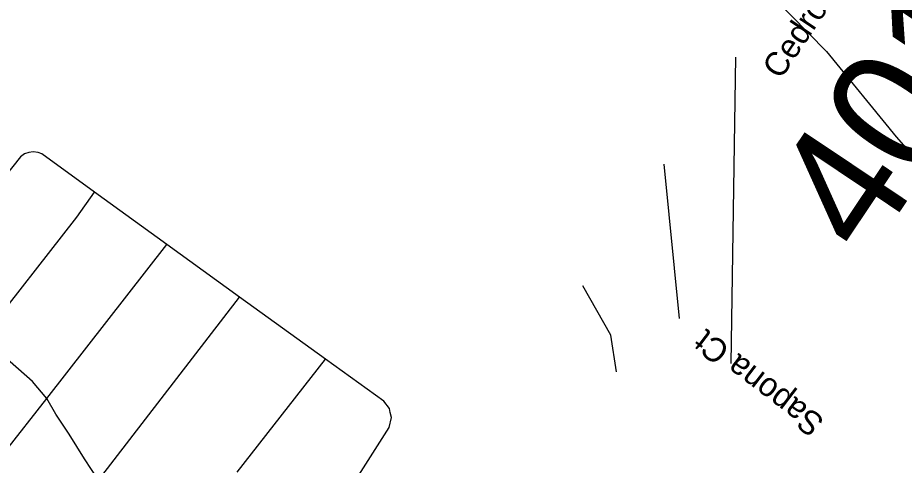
# Model space of a CAD drawing. Extents: x 1716282 to 1717158, y 799307 to 801078.
# Drawn here: x 1716763 to 1716814.2, y 800859.9 to 800885.7 of the extents above; entities that cross this region are included whole.
import ezdxf

# ---------------------------------------------------------------- set-up
doc = ezdxf.new("R2010")
doc.units = 0
for name, color, linetype in [('Exist Hydrographic Misc Water Feature', 7, 'Continuous'), ('Exist Road Non-System Structure Non-Sys NCDOT Number Label', 7, 'Continuous'), ('Exist Road Non-System Type 51', 7, 'Continuous'), ('Exist Road Non-System Type 51 Label', 7, 'Continuous'), ('Exist Road Primary Interstate Structure Cantilever Sign Number Label', 7, 'Continuous'), ('Old_Level_1', 7, 'Continuous')]:
    doc.layers.add(name, color=color, linetype=linetype)

msp = doc.modelspace()

# ---------------------------------------------------------------- linework, layer by layer
at = {"layer": 'Exist Hydrographic Misc Water Feature'}
msp.add_lwpolyline([(1716797.587, 800865.267), (1716797.267, 800867.382), (1716795.645, 800870.237)], dxfattribs=at)
at = {"layer": 'Exist Road Non-System Structure Non-Sys NCDOT Number Label'}
msp.add_line((1716801.232, 800868.356), (1716800.348, 800877.263), dxfattribs=at)
at = {"layer": 'Exist Road Non-System Type 51'}
for p, q in [((1716771.623, 800872.632), (1716767.457, 800875.651)), ((1716764.686, 800863.727), (1716771.623, 800872.632)), ((1716775.828, 800869.582), (1716771.623, 800872.632)), ((1716767.686, 800859.012), (1716775.828, 800869.582)), ((1716780.784, 800866.012), (1716775.828, 800869.582)), ((1716775.679, 800859.473), (1716780.784, 800866.012))]:
    msp.add_line(p, q, dxfattribs=at)
for points in [[(1716809.716, 800883.781), (1716806.64, 800886.935)], [(1716809.716, 800883.781), (1716813.743, 800878.848), (1716819.251, 800872.547), (1716820.26, 800871.871), (1716821.573, 800871.13), (1716823.786, 800870.336), (1716824.694, 800869.9), (1716826.711, 800868.304)], [(1716767.457, 800875.651), (1716764.399, 800877.857), (1716764.197, 800877.943), (1716763.905, 800877.981), (1716763.652, 800877.95), (1716763.407, 800877.867), (1716763.172, 800877.7), (1716761.312, 800875.359), (1716760.286, 800874.443), (1716756.871, 800869.865)], [(1716760.885, 800867.113), (1716766.427, 800874.202), (1716767.457, 800875.651)], [(1716764.686, 800863.727), (1716763.874, 800864.704), (1716762.582, 800865.844), (1716760.885, 800867.113)], [(1716780.415, 800855.698), (1716784.463, 800862.046), (1716784.606, 800862.629), (1716784.528, 800862.924), (1716784.476, 800863.148), (1716784.147, 800863.573), (1716780.784, 800866.012)], [(1716752.274, 800844.272), (1716753.04, 800845.532), (1716753.778, 800847.066), (1716754.116, 800847.966), (1716755.019, 800850.829), (1716762.257, 800860.602), (1716764.686, 800863.727)], [(1716767.686, 800859.012), (1716766.863, 800860.237), (1716765.985, 800861.662), (1716765.21, 800862.818), (1716764.686, 800863.727)]]:
    msp.add_lwpolyline(points, dxfattribs=at)
at = {"layer": 'Exist Road Primary Interstate Structure Cantilever Sign Number Label'}
msp.add_line((1716804.211, 800865.755), (1716804.487, 800883.446), dxfattribs=at)

# ---------------------------------------------------------------- texts
at = {"layer": 'Exist Road Non-System Type 51 Label'}
for s, rotation, p in [('Cedrow Dr', 56.2051, (1716807.069, 800882.117)), ('Sapona Ct', 142.6258, (1716809.673, 800862.511))]:
    msp.add_text(s, height=1.3775, rotation=rotation, dxfattribs=at).set_placement(p)
at = {"layer": 'Old_Level_1'}
msp.add_text('4010', height=7.128, rotation=56.2051, dxfattribs=at).set_placement((1716812.092, 800871.742))

doc.saveas('drawing.dxf')
